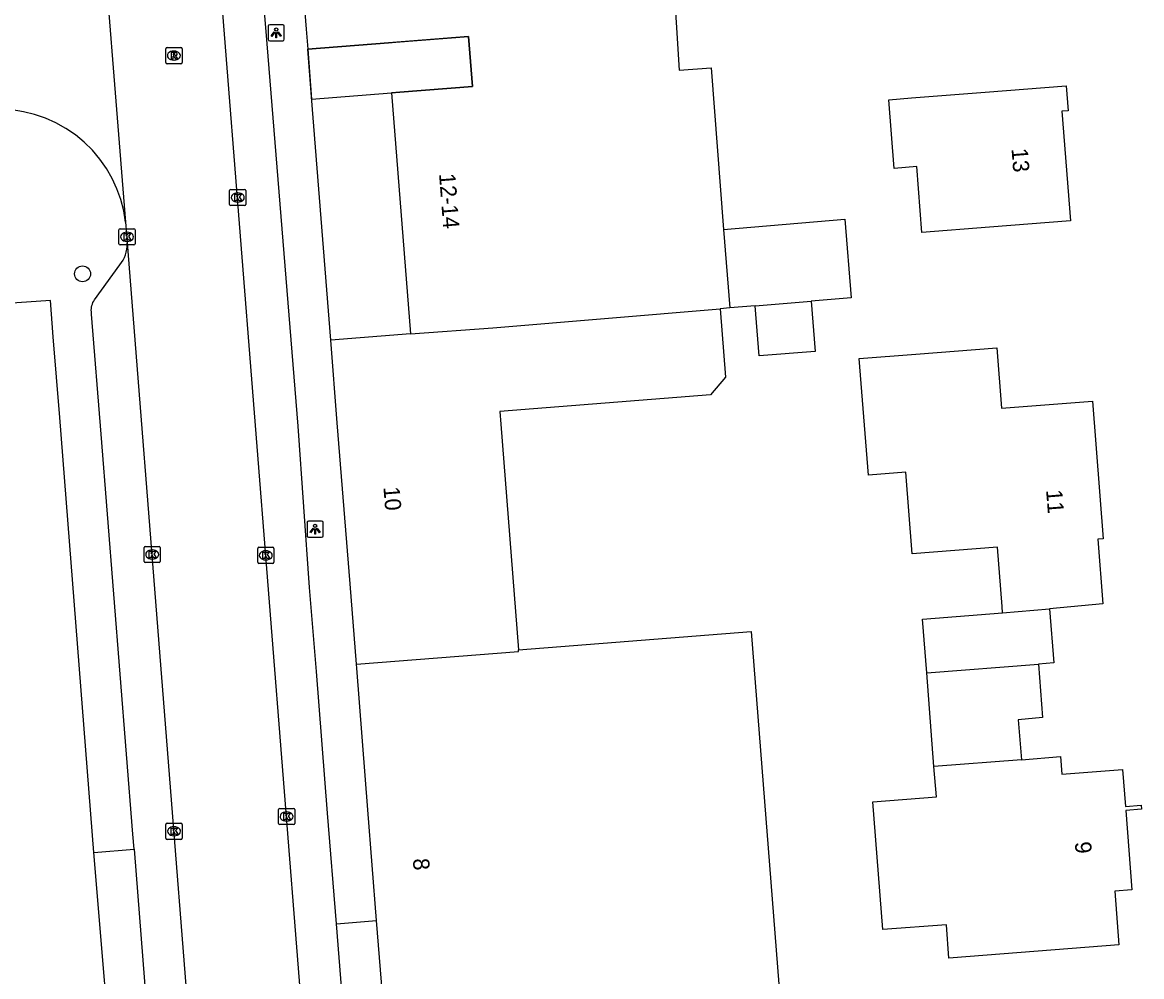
# Model space of a CAD drawing. Extents: x 157793 to 159380, y 380882 to 382313.
# Drawn here: x 158137.7 to 158206.6, y 381171.8 to 381230.5 of the extents above; entities that cross this region are included whole.
import ezdxf

# ---------------------------------------------------------------- set-up
doc = ezdxf.new("R2010")
doc.units = 0
for name, color, linetype in [('IMGEO_Boom', 7, 'Continuous'), ('IMGEO_Kolk', 7, 'Continuous'), ('IMGEO_Lichtpunt', 7, 'Continuous'), ('IMGEO_Pand', 7, 'Continuous'), ('IMGEO_Pand_nummerreeks', 7, 'Continuous'), ('IMGEO_Pand_overbouw', 7, 'Continuous'), ('IMGEO_Rijbaan_lokaal_gesloten', 7, 'Continuous'), ('IMGEO_Rioolput', 7, 'Continuous'), ('IMGEO_Voetpad_open', 7, 'Continuous')]:
    doc.layers.add(name, color=color, linetype=linetype)

msp = doc.modelspace()

# ---------------------------------------------------------------- linework, layer by layer
at = {"layer": 'IMGEO_Boom'}
msp.add_circle((158141.36, 381215.05), 0.489, dxfattribs=at)
at = {"layer": 'IMGEO_Kolk'}
for p, q in [((158150.42, 381219.324), (158150.42, 381220.176)), ((158150.495, 381220.25), (158151.347, 381220.25)), ((158151.421, 381220.176), (158151.421, 381219.324)), ((158150.931, 381219.47), (158150.906, 381219.47)), ((158150.908, 381220.03), (158150.933, 381220.03)), ((158151.347, 381219.25), (158150.495, 381219.25)), ((158143.598, 381216.901), (158143.598, 381217.753)), ((158143.673, 381217.827), (158144.525, 381217.827)), ((158144.086, 381217.607), (158144.111, 381217.607)), ((158144.599, 381217.753), (158144.599, 381216.901)), ((158144.525, 381216.827), (158143.673, 381216.827)), ((158144.109, 381217.047), (158144.084, 381217.047)), ((158145.15, 381197.337), (158145.15, 381198.189)), ((158145.225, 381198.263), (158146.077, 381198.263)), ((158145.638, 381198.043), (158145.663, 381198.043)), ((158146.151, 381198.189), (158146.151, 381197.337)), ((158152.149, 381197.281), (158152.149, 381198.133)), ((158152.224, 381198.207), (158153.076, 381198.207)), ((158153.15, 381198.133), (158153.15, 381197.281)), ((158145.661, 381197.483), (158145.636, 381197.483)), ((158152.66, 381197.427), (158152.635, 381197.427)), ((158152.637, 381197.987), (158152.662, 381197.987)), ((158146.077, 381197.263), (158145.225, 381197.263)), ((158153.076, 381197.207), (158152.224, 381197.207)), ((158153.432, 381181.197), (158153.432, 381182.049)), ((158153.507, 381182.123), (158154.359, 381182.123)), ((158153.92, 381181.903), (158153.945, 381181.903)), ((158154.433, 381182.049), (158154.433, 381181.197)), ((158146.495, 381180.289), (158146.495, 381181.141)), ((158146.57, 381181.215), (158147.422, 381181.215)), ((158146.983, 381180.995), (158147.008, 381180.995)), ((158147.496, 381181.141), (158147.496, 381180.289)), ((158154.359, 381181.123), (158153.507, 381181.123)), ((158153.943, 381181.343), (158153.918, 381181.343)), ((158147.422, 381180.215), (158146.57, 381180.215)), ((158147.006, 381180.435), (158146.981, 381180.435))]:
    msp.add_line(p, q, dxfattribs=at)
for points in [[(158150.42, 381219.324), (158150.42, 381220.176)], [(158150.495, 381220.25), (158151.347, 381220.25)], [(158151.421, 381220.176), (158151.421, 381219.324)], [(158150.741, 381219.95), (158150.864, 381219.95), (158150.864, 381219.799), (158150.994, 381219.95), (158151.158, 381219.95), (158151.012, 381219.799), (158151.165, 381219.55), (158151.013, 381219.55), (158150.928, 381219.714), (158150.864, 381219.647), (158150.864, 381219.55), (158150.741, 381219.55), (158150.741, 381219.95)], [(158151.347, 381219.25), (158150.495, 381219.25)], [(158143.598, 381216.901), (158143.598, 381217.753)], [(158143.673, 381217.827), (158144.525, 381217.827)], [(158143.919, 381217.527), (158144.042, 381217.527), (158144.042, 381217.376), (158144.172, 381217.527), (158144.336, 381217.527), (158144.19, 381217.376), (158144.343, 381217.127), (158144.191, 381217.127), (158144.106, 381217.291), (158144.042, 381217.224), (158144.042, 381217.127), (158143.919, 381217.127), (158143.919, 381217.527)], [(158144.599, 381217.753), (158144.599, 381216.901)], [(158144.525, 381216.827), (158143.673, 381216.827)], [(158145.15, 381197.337), (158145.15, 381198.189)], [(158145.225, 381198.263), (158146.077, 381198.263)], [(158146.151, 381198.189), (158146.151, 381197.337)], [(158152.149, 381197.281), (158152.149, 381198.133)], [(158152.224, 381198.207), (158153.076, 381198.207)], [(158153.15, 381198.133), (158153.15, 381197.281)], [(158145.471, 381197.963), (158145.594, 381197.963), (158145.594, 381197.812), (158145.724, 381197.963), (158145.888, 381197.963), (158145.742, 381197.812), (158145.895, 381197.563), (158145.743, 381197.563), (158145.658, 381197.727), (158145.594, 381197.66), (158145.594, 381197.563), (158145.471, 381197.563), (158145.471, 381197.963)], [(158152.47, 381197.907), (158152.593, 381197.907), (158152.593, 381197.756), (158152.723, 381197.907), (158152.887, 381197.907), (158152.741, 381197.756), (158152.894, 381197.507), (158152.742, 381197.507), (158152.657, 381197.671), (158152.593, 381197.604), (158152.593, 381197.507), (158152.47, 381197.507), (158152.47, 381197.907)], [(158146.077, 381197.263), (158145.225, 381197.263)], [(158153.076, 381197.207), (158152.224, 381197.207)], [(158153.432, 381181.197), (158153.432, 381182.049)], [(158153.507, 381182.123), (158154.359, 381182.123)], [(158153.753, 381181.823), (158153.876, 381181.823), (158153.876, 381181.672), (158154.006, 381181.823), (158154.17, 381181.823), (158154.024, 381181.672), (158154.177, 381181.423), (158154.025, 381181.423), (158153.94, 381181.587), (158153.876, 381181.52), (158153.876, 381181.423), (158153.753, 381181.423), (158153.753, 381181.823)], [(158154.433, 381182.049), (158154.433, 381181.197)], [(158146.495, 381180.289), (158146.495, 381181.141)], [(158146.57, 381181.215), (158147.422, 381181.215)], [(158146.816, 381180.915), (158146.939, 381180.915), (158146.939, 381180.764), (158147.069, 381180.915), (158147.233, 381180.915), (158147.087, 381180.764), (158147.24, 381180.515), (158147.088, 381180.515), (158147.003, 381180.679), (158146.939, 381180.612), (158146.939, 381180.515), (158146.816, 381180.515), (158146.816, 381180.915)], [(158147.496, 381181.141), (158147.496, 381180.289)], [(158154.359, 381181.123), (158153.507, 381181.123)], [(158147.422, 381180.215), (158146.57, 381180.215)]]:
    msp.add_lwpolyline(points, dxfattribs=at)
for centre, start, end in [((158150.497, 381220.174), 91.55205, 178.44795), ((158150.497, 381220.174), 91.55205, 178.44795), ((158151.345, 381220.174), 1.55205, 88.44795), ((158151.345, 381220.174), 1.55205, 88.44795), ((158150.497, 381219.326), 181.55205, 268.44795), ((158150.497, 381219.326), 181.55205, 268.44795), ((158151.345, 381219.326), 271.55205, 358.44795), ((158151.345, 381219.326), 271.55205, 358.44795), ((158143.675, 381217.751), 91.55205, 178.44795), ((158143.675, 381217.751), 91.55205, 178.44795), ((158144.523, 381217.751), 1.55205, 88.44795), ((158144.523, 381217.751), 1.55205, 88.44795), ((158143.675, 381216.903), 181.55205, 268.44795), ((158143.675, 381216.903), 181.55205, 268.44795), ((158144.523, 381216.903), 271.55205, 358.44795), ((158144.523, 381216.903), 271.55205, 358.44795), ((158145.227, 381198.187), 91.55205, 178.44795), ((158145.227, 381198.187), 91.55205, 178.44795), ((158146.075, 381198.187), 1.55205, 88.44795), ((158146.075, 381198.187), 1.55205, 88.44795), ((158152.226, 381198.131), 91.55205, 178.44795), ((158152.226, 381198.131), 91.55205, 178.44795), ((158153.074, 381198.131), 1.55205, 88.44795), ((158153.074, 381198.131), 1.55205, 88.44795), ((158145.227, 381197.339), 181.55205, 268.44795), ((158145.227, 381197.339), 181.55205, 268.44795), ((158146.075, 381197.339), 271.55205, 358.44795), ((158146.075, 381197.339), 271.55205, 358.44795), ((158152.226, 381197.283), 181.55205, 268.44795), ((158152.226, 381197.283), 181.55205, 268.44795), ((158153.074, 381197.283), 271.55205, 358.44795), ((158153.074, 381197.283), 271.55205, 358.44795), ((158153.509, 381182.047), 91.55205, 178.44795), ((158153.509, 381182.047), 91.55205, 178.44795), ((158154.357, 381182.047), 1.55205, 88.44795), ((158154.357, 381182.047), 1.55205, 88.44795), ((158146.572, 381181.139), 91.55205, 178.44795), ((158146.572, 381181.139), 91.55205, 178.44795), ((158147.42, 381181.139), 1.55205, 88.44795), ((158147.42, 381181.139), 1.55205, 88.44795), ((158153.509, 381181.199), 181.55205, 268.44795), ((158153.509, 381181.199), 181.55205, 268.44795), ((158154.357, 381181.199), 271.55205, 358.44795), ((158154.357, 381181.199), 271.55205, 358.44795), ((158146.572, 381180.291), 181.55205, 268.44795), ((158146.572, 381180.291), 181.55205, 268.44795), ((158147.42, 381180.291), 271.55205, 358.44795), ((158147.42, 381180.291), 271.55205, 358.44795)]:
    msp.add_arc(centre, 0.0765, start, end, dxfattribs=at)
for centre, major_axis, ratio, start_param, end_param in [((158150.907, 381219.75), (-0.387, 0.002), 0.722429, 4.712389, 7.853982), ((158150.932, 381219.75), (-0.39, 0.002), 0.717154, 1.570796, 4.712389), ((158144.085, 381217.327), (-0.387, 0.002), 0.722429, 4.712389, 7.853982), ((158144.11, 381217.327), (-0.39, 0.002), 0.717154, 1.570796, 4.712389), ((158145.637, 381197.763), (-0.387, 0.002), 0.722429, 4.712389, 7.853982), ((158145.662, 381197.763), (-0.39, 0.002), 0.717154, 1.570796, 4.712389), ((158152.636, 381197.707), (-0.387, 0.002), 0.722429, 4.712389, 7.853982), ((158152.661, 381197.707), (-0.39, 0.002), 0.717154, 1.570796, 4.712389), ((158153.919, 381181.623), (-0.387, 0.002), 0.722429, 4.712389, 7.853982), ((158153.944, 381181.623), (-0.39, 0.002), 0.717154, 1.570796, 4.712389), ((158146.982, 381180.715), (-0.387, 0.002), 0.722429, 4.712389, 7.853982), ((158147.007, 381180.715), (-0.39, 0.002), 0.717154, 1.570796, 4.712389)]:
    msp.add_ellipse(centre, major_axis=major_axis, ratio=ratio, start_param=start_param, end_param=end_param, dxfattribs=at)
at = {"layer": 'IMGEO_Lichtpunt'}
for p, q in [((158152.794, 381230.297), (158152.794, 381229.49)), ((158152.794, 381230.297), (158152.794, 381229.49)), ((158153.696, 381230.392), (158152.888, 381230.392)), ((158153.696, 381230.392), (158152.888, 381230.392)), ((158153.79, 381229.49), (158153.79, 381230.297)), ((158153.79, 381229.49), (158153.79, 381230.297)), ((158152.888, 381229.396), (158153.696, 381229.396)), ((158152.888, 381229.396), (158153.696, 381229.396)), ((158155.188, 381199.727), (158155.188, 381198.92)), ((158155.188, 381199.727), (158155.188, 381198.92)), ((158156.09, 381199.822), (158155.282, 381199.822)), ((158156.09, 381199.822), (158155.282, 381199.822)), ((158156.184, 381198.92), (158156.184, 381199.727)), ((158156.184, 381198.92), (158156.184, 381199.727)), ((158155.282, 381198.826), (158156.09, 381198.826)), ((158155.282, 381198.826), (158156.09, 381198.826))]:
    msp.add_line(p, q, dxfattribs=at)
for points in [[(158153.168, 381229.961), (158153.207, 381229.933), (158153.019, 381229.671), (158152.981, 381229.698), (158153.168, 381229.961)], [(158153.27, 381229.913), (158153.317, 381229.913), (158153.317, 381229.591), (158153.27, 381229.591), (158153.27, 381229.913)], [(158153.38, 381229.933), (158153.418, 381229.96), (158153.605, 381229.698), (158153.566, 381229.67), (158153.38, 381229.933)], [(158155.562, 381199.391), (158155.601, 381199.363), (158155.413, 381199.101), (158155.375, 381199.128), (158155.562, 381199.391)], [(158155.774, 381199.363), (158155.812, 381199.39), (158155.999, 381199.128), (158155.96, 381199.1), (158155.774, 381199.363)], [(158155.664, 381199.343), (158155.711, 381199.343), (158155.711, 381199.021), (158155.664, 381199.021), (158155.664, 381199.343)]]:
    msp.add_lwpolyline(points, dxfattribs=at)
for centre in [(158153.293, 381230.095), (158155.687, 381199.525)]:
    msp.add_circle(centre, 0.0994, dxfattribs=at)
for centre, start, end in [((158152.888, 381230.297), 90, 180), ((158152.888, 381230.297), 90, 180), ((158153.696, 381230.297), 0, 90), ((158153.696, 381230.297), 0, 90), ((158152.888, 381229.49), 180, 270), ((158152.888, 381229.49), 180, 270), ((158153.696, 381229.49), 270, 0), ((158153.696, 381229.49), 270, 360), ((158155.282, 381199.727), 90, 180), ((158155.282, 381199.727), 90, 180), ((158156.09, 381199.727), 0, 90), ((158156.09, 381199.727), 0, 90), ((158155.282, 381198.92), 180, 270), ((158155.282, 381198.92), 180, 270), ((158156.09, 381198.92), 270, 0), ((158156.09, 381198.92), 270, 360)]:
    msp.add_arc(centre, 0.0946, start, end, dxfattribs=at)
at = {"layer": 'IMGEO_Pand'}
for points in [[(158171.71, 381241.622), (158174.222, 381241.782), (158177.203, 381241.972), (158178.12, 381227.586), (158180.078, 381227.739), (158180.857, 381217.78)], [(158154.327, 381240.281), (158154.678, 381235.849), (158155.133, 381230.111), (158155.23, 381228.893)], [(158155.23, 381228.893), (158160.215, 381229.283), (158160.662, 381229.318), (158165.147, 381229.669), (158165.388, 381226.589), (158160.902, 381226.238), (158160.403, 381226.199), (158161.565, 381211.348)], [(158191.03, 381225.77), (158192.426, 381225.879), (158196.971, 381226.235), (158201.955, 381226.625), (158202.075, 381225.095), (158201.701, 381225.066), (158202.229, 381218.318), (158197.245, 381217.928), (158193.074, 381217.602), (158192.757, 381221.652), (158191.361, 381221.543), (158191.03, 381225.77)], [(158180.857, 381217.78), (158188.317, 381218.406), (158188.723, 381213.573), (158186.249, 381213.365)], [(158180.857, 381217.78), (158181.235, 381212.945)], [(158186.249, 381213.365), (158186.492, 381210.258), (158183.047, 381209.988), (158182.805, 381213.077)], [(158182.805, 381213.077), (158186.249, 381213.365)], [(158161.565, 381211.348), (158166.64, 381211.724), (158180.637, 381212.898)], [(158180.637, 381212.898), (158180.967, 381208.681), (158180.048, 381207.604), (158167.059, 381206.571), (158167.121, 381205.79), (158168.208, 381191.894)], [(158181.235, 381212.945), (158180.637, 381212.898)], [(158182.805, 381213.077), (158181.235, 381212.945)], [(158161.565, 381211.348), (158156.652, 381210.965)], [(158158.231, 381190.999), (158157.839, 381195.954), (158157.055, 381205.871), (158156.652, 381210.965)], [(158198.043, 381194.175), (158198.013, 381194.56), (158197.932, 381195.596), (158197.727, 381198.213), (158192.48, 381197.802), (158192.087, 381202.826), (158189.772, 381202.645), (158189.21, 381209.825), (158192.702, 381210.098), (158197.686, 381210.488), (158197.977, 381206.768), (158203.583, 381207.207), (158204.247, 381198.723), (158203.909, 381198.697), (158204.22, 381194.73), (158200.926, 381194.41)], [(158193.366, 381190.47), (158193.109, 381193.772), (158198.043, 381194.175)], [(158198.043, 381194.175), (158200.926, 381194.41)], [(158200.926, 381194.41), (158201.204, 381191.092), (158200.248, 381190.999)], [(158168.208, 381191.894), (158182.56, 381193.017), (158184.504, 381168.158), (158180.033, 381167.808), (158180.044, 381167.665)], [(158158.231, 381190.999), (158168.216, 381191.793), (158168.208, 381191.894)], [(158159.479, 381175.21), (158158.939, 381182.043), (158158.25, 381190.763), (158158.231, 381190.999)], [(158193.366, 381190.47), (158200.248, 381190.999)], [(158193.815, 381184.697), (158193.366, 381190.47)], [(158200.248, 381190.999), (158200.509, 381187.73), (158199.009, 381187.585), (158199.216, 381185.113)], [(158199.216, 381185.113), (158201.606, 381185.316), (158201.691, 381184.232), (158205.43, 381184.524), (158205.608, 381182.24), (158206.588, 381182.317), (158206.608, 381182.068), (158205.63, 381181.991), (158206.012, 381177.108), (158204.953, 381177.026), (158205.211, 381173.721), (158200.227, 381173.331), (158194.741, 381172.902), (158194.58, 381174.962), (158190.662, 381174.656), (158190.045, 381182.532), (158193.963, 381182.838), (158193.815, 381184.697)], [(158199.216, 381185.113), (158193.815, 381184.697)], [(158160.2, 381166.094), (158159.479, 381175.21)]]:
    msp.add_lwpolyline(points, dxfattribs=at)
at = {"layer": 'IMGEO_Pand_overbouw'}
msp.add_lwpolyline([(158155.23, 381228.893), (158155.475, 381225.813), (158160.403, 381226.199), (158160.902, 381226.238), (158165.388, 381226.589), (158165.147, 381229.669), (158160.215, 381229.283)], close=True, dxfattribs=at)
at = {"layer": 'IMGEO_Rijbaan_lokaal_gesloten'}
for points in [[(158160.265, 381101.527), (158150.099, 381229.806), (158149.14, 381242.015)], [(158142.257, 381240.094), (158144.014, 381218.239)], [(158144.014, 381218.239), (158143.897, 381218.935), (158143.719, 381219.619), (158143.48, 381220.284), (158143.183, 381220.925), (158142.829, 381221.537), (158142.423, 381222.115), (158141.966, 381222.654), (158141.463, 381223.151), (158140.918, 381223.6), (158140.335, 381223.999), (158139.718, 381224.344), (158139.073, 381224.633), (158138.405, 381224.863), (158137.719, 381225.032), (158137.021, 381225.14), (158136.315, 381225.184), (158135.609, 381225.166), (158135.584, 381225.164), (158133.058, 381224.955)], [(158144.014, 381218.239), (158144.068, 381217.534), (158144.104, 381216.957)], [(158144.104, 381216.957), (158152.577, 381109.874)]]:
    msp.add_lwpolyline(points, dxfattribs=at)
at = {"layer": 'IMGEO_Rioolput'}
for p, q in [((158146.49, 381228.062), (158146.49, 381228.914)), ((158146.565, 381228.988), (158147.417, 381228.988)), ((158146.978, 381228.768), (158147.003, 381228.768)), ((158147.491, 381228.914), (158147.491, 381228.062)), ((158147.417, 381227.988), (158146.565, 381227.988)), ((158147.001, 381228.208), (158146.976, 381228.208))]:
    msp.add_line(p, q, dxfattribs=at)
for points in [[(158146.49, 381228.062), (158146.49, 381228.914)], [(158146.565, 381228.988), (158147.417, 381228.988)], [(158147.079, 381228.686), (158146.827, 381228.688), (158146.827, 381228.288)], [(158146.827, 381228.288), (158146.951, 381228.288), (158146.951, 381228.45), (158146.962, 381228.45)], [(158147.005, 381228.607), (158146.951, 381228.607), (158146.951, 381228.526)], [(158146.951, 381228.526), (158147.003, 381228.526)], [(158147.009, 381228.421), (158147.08, 381228.288), (158147.22, 381228.288), (158147.155, 381228.414)], [(158147.491, 381228.914), (158147.491, 381228.062)], [(158147.417, 381227.988), (158146.565, 381227.988)]]:
    msp.add_lwpolyline(points, dxfattribs=at)
for centre, radius, start, end in [((158146.567, 381228.912), 0.0765, 91.55205, 178.44795), ((158146.567, 381228.912), 0.0765, 91.55205, 178.44795), ((158146.961, 381228.397), 0.0533, 26.02933, 88.69889), ((158146.987, 381228.715), 0.19, 274.7715, 282.96867), ((158147.011, 381228.511), 0.0964, 77.00612, 93.18647), ((158147.025, 381228.568), 0.0378, 276.66336, 79.67722), ((158147.078, 381228.576), 0.109, 350.36119, 89.41601), ((158147.076, 381228.576), 0.112, 277.58423, 350.98172), ((158147.06, 381228.361), 0.108, 29.51342, 73.79051), ((158147.415, 381228.912), 0.0765, 1.55205, 88.44795), ((158147.415, 381228.912), 0.0765, 1.55205, 88.44795), ((158146.567, 381228.064), 0.0765, 181.55205, 268.44795), ((158146.567, 381228.064), 0.0765, 181.55205, 268.44795), ((158147.415, 381228.064), 0.0765, 271.55205, 358.44795), ((158147.415, 381228.064), 0.0765, 271.55205, 358.44795)]:
    msp.add_arc(centre, radius, start, end, dxfattribs=at)
for centre, major_axis, ratio, start_param, end_param in [((158146.977, 381228.488), (-0.387, 0.002), 0.722429, 4.712389, 7.853982), ((158147.002, 381228.488), (-0.39, 0.002), 0.717154, 1.570796, 4.712389)]:
    msp.add_ellipse(centre, major_axis=major_axis, ratio=ratio, start_param=start_param, end_param=end_param, dxfattribs=at)
at = {"layer": 'IMGEO_Voetpad_open'}
for points in [[(158157.009, 381175.013), (158156.457, 381181.822), (158155.768, 381190.558), (158155.347, 381195.738), (158154.645, 381205.675), (158152.668, 381229.964), (158152.205, 381235.63)], [(158156.652, 381210.965), (158155.463, 381225.953), (158155.23, 381228.893)], [(158142.048, 381179.413), (158139.953, 381206.198), (158139.541, 381211.176), (158139.385, 381213.413), (158133.712, 381213.005), (158133.295, 381219.868)], [(158144.53, 381179.608), (158144.457, 381180.531), (158142.51, 381205.179), (158141.92, 381212.567), (158141.905, 381212.705), (158141.899, 381212.804), (158141.902, 381212.902), (158141.914, 381212.998), (158141.934, 381213.093), (158141.963, 381213.186), (158142, 381213.276), (158142.045, 381213.362), (158142.097, 381213.444), (158143.662, 381215.602), (158143.768, 381215.744), (158143.86, 381215.895), (158143.939, 381216.054), (158144.003, 381216.219), (158144.052, 381216.389), (158144.085, 381216.563), (158144.104, 381216.739), (158144.106, 381216.916), (158144.104, 381216.957)], [(158142.048, 381179.413), (158144.53, 381179.608)], [(158149.076, 381091.874), (158147.913, 381107.409), (158147.053, 381118.043), (158146.695, 381122.56), (158144.586, 381149.315), (158143.395, 381163.444), (158142.048, 381179.413)], [(158144.53, 381179.608), (158146.968, 381148.6), (158148.941, 381123.639), (158149.426, 381117.309), (158149.748, 381113.496)], [(158157.009, 381175.013), (158159.479, 381175.21)], [(158161.263, 381120.769), (158160.781, 381127.099), (158159.833, 381139.289), (158158.899, 381151.007), (158158.33, 381158.151), (158157.009, 381175.013)]]:
    msp.add_lwpolyline(points, dxfattribs=at)

# ---------------------------------------------------------------- texts
at = {"layer": 'IMGEO_Pand_nummerreeks'}
for s, rotation, p in [('13', 274.47402, (158198.591, 381222.751)), ('12-14', 274.47459, (158163.321, 381221.202)), ('10', 274.52179, (158159.895, 381201.911)), ('11', 274.47459, (158200.722, 381201.726)), ('9', 274.48732, (158202.491, 381180.044)), ('8', 274.52042, (158161.706, 381179.016))]:
    msp.add_text(s, height=1, rotation=rotation, dxfattribs=at).set_placement(p)

doc.saveas('drawing.dxf')
